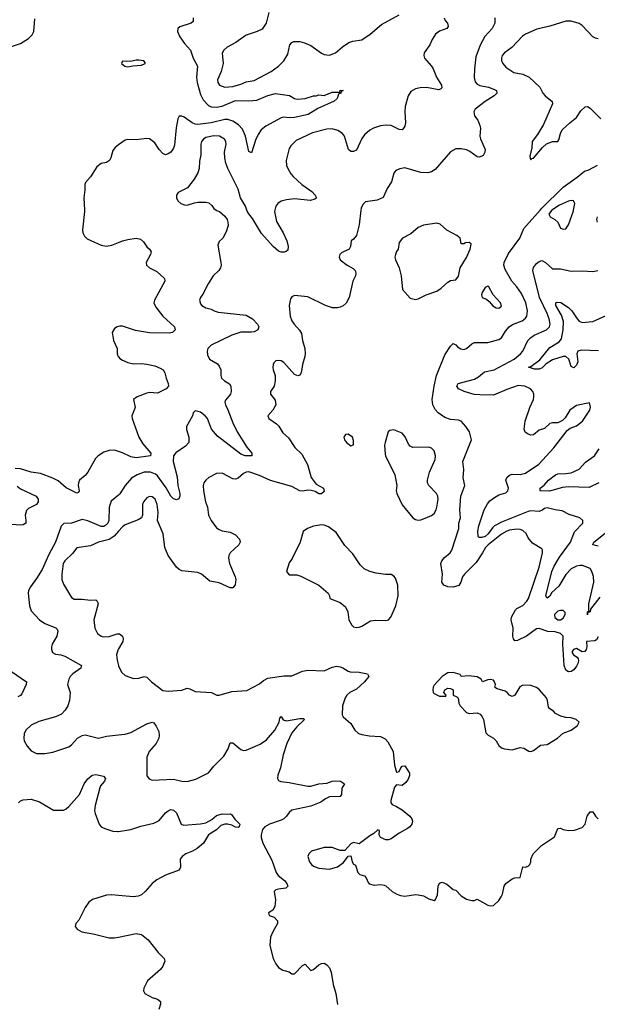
# Model space of a CAD drawing. Header units: inches. Extents: x 1834610 to 2027685, y 642842 to 774116.
# Tile 553 of 632: x 1969264 to 1973564, y 744090 to 751417. Entities that reach past the tile are written whole.
import ezdxf

# ---------------------------------------------------------------- set-up
doc = ezdxf.new("R2010")
doc.units = ezdxf.units.IN
doc.header["$MEASUREMENT"] = 0
for name, color, linetype in [('B9764', 7, 'Continuous'), ('B9765', 7, 'Continuous'), ('B9774', 7, 'Continuous'), ('B9775', 7, 'Continuous')]:
    doc.layers.add(name, color=color, linetype=linetype)

msp = doc.modelspace()

# ---------------------------------------------------------------- linework, layer by layer
at = {"layer": 'B9764', "color": 5}
for points, elevation in [([(1969746.3, 750000), (1969746.9, 749990), (1969732, 749852), (1969734, 749830), (1969745.3, 749805.2), (1969766.1, 749786.1), (1969793.1, 749773.1), (1969870, 749739.1), (1969910, 749731.3), (1969950, 749737.8), (1970000, 749758)], 420), ([(1970000, 749133.6), (1969988.9, 749131.1), (1969970, 749118), (1969953, 749090), (1969963.1, 749030), (1969990.5, 748970), (1969988.9, 748930), (1969997.6, 748910), (1970000, 748907.4)], 420), ([(1970000, 748204), (1969970, 748213.3), (1969928.9, 748211.1), (1969890, 748197.6), (1969849.1, 748170.9), (1969829, 748151), (1969770, 748049.5), (1969750, 748023.7), (1969710, 747989.2), (1969700.4, 747970), (1969699.5, 747950), (1969707.3, 747910), (1969702, 747898), (1969690, 747892.7), (1969610, 747933.5), (1969550, 747985.6), (1969510, 748006.2), (1969419.6, 748039.6), (1969350, 748049.8), (1969270, 748074.8), (1969230, 748077.4)], 420), ([(1969245.4, 747945.4), (1969270, 747924.6), (1969386, 747870), (1969400.3, 747850), (1969401.3, 747830), (1969388, 747810), (1969330, 747780.5), (1969314.7, 747765.3), (1969304.9, 747730), (1969310.3, 747689.7), (1969308.4, 747670), (1969290, 747657.7), (1969270, 747654.8), (1969170, 747662.6)], 420), ([(1970000, 747879.4), (1969945.2, 747834.8), (1969928.9, 747790), (1969926.8, 747690), (1969918.8, 747670), (1969905.2, 747654.8), (1969890, 747646.2), (1969870, 747645.2), (1969770, 747687.8), (1969730, 747696.5), (1969650, 747670.8), (1969592.8, 747667.3), (1969571.3, 747648.7), (1969531.2, 747528.8), (1969481.8, 747438.2), (1969430, 747324.5), (1969390, 747258), (1969343.6, 747196.4), (1969330.3, 747170), (1969328, 747150), (1969335.9, 747055.9), (1969350, 747018.4), (1969410.3, 746950), (1969450, 746923.8), (1969532.3, 746892.3), (1969542.3, 746882.3), (1969547, 746867), (1969539.6, 746830), (1969506.3, 746770), (1969501.1, 746750), (1969500.4, 746730), (1969507.1, 746707.1), (1969530, 746694.4), (1969570, 746690.2), (1969599.8, 746679.8), (1969723, 746610), (1969718, 746590), (1969659.3, 746550), (1969640.4, 746530), (1969630, 746509), (1969620.4, 746470), (1969639.1, 746410), (1969634.4, 746350), (1969621.7, 746310), (1969602, 746278), (1969574, 746250), (1969530.7, 746230), (1969406.7, 746193.3), (1969350, 746167.6), (1969310.3, 746129.7), (1969298, 746102), (1969293.4, 746070), (1969298.3, 746050), (1969319.6, 746010), (1969350, 745976.5), (1969390, 745957.3), (1969450, 745955.5), (1969510, 745967.1), (1969630, 746007), (1969650, 746019.5), (1969695.1, 746070), (1969730, 746090.5), (1969750, 746094.4), (1969850, 746070.2), (1969910, 746086.2), (1970000, 746095.3)], 440), ([(1970000, 747609.9), (1969967.3, 747572.7), (1969930, 747548.1), (1969850, 747528.3), (1969790, 747502.4), (1969690, 747487.6), (1969656, 747444), (1969598.6, 747390), (1969588.6, 747370), (1969576.3, 747290), (1969576.8, 747250), (1969590, 747216.4), (1969650, 747116.3), (1969670, 747105.7), (1969730, 747104.6), (1969790, 747096.4), (1969830, 747098.8), (1969841, 747090), (1969846.8, 747070), (1969816.4, 746950), (1969823.8, 746890), (1969843.8, 746850), (1969870, 746830.4), (1969890, 746824.6), (1969930, 746826.7), (1969990, 746845.7), (1970000, 746846.1)], 460), ([(1970000, 746733.9), (1969995, 746725), (1969984.5, 746690), (1969988.4, 746650), (1969999, 746610), (1970000, 746608)], 460), ([(1969130, 746616.9), (1969314.4, 746490), (1969312.9, 746470), (1969279.6, 746400.4), (1969270, 746387.1), (1969250, 746377.2)], 420), ([(1969254, 745590), (1969270, 745602.8), (1969290, 745610.6), (1969350, 745616.3), (1969410, 745596.3), (1969515.2, 745535.2), (1969590, 745534), (1969610, 745543.6), (1969630, 745561.6), (1969709.8, 745650), (1969743.5, 745730), (1969770, 745768.9), (1969803.9, 745796.1), (1969830, 745798.7), (1969888.4, 745788.4), (1969903.8, 745770), (1969894.9, 745750), (1969865.1, 745714.9), (1969859.8, 745700.2), (1969824.8, 745570), (1969820.6, 745530), (1969824.5, 745510), (1969856, 745430), (1969870.2, 745410.2), (1969897.5, 745397.5), (1969957.7, 745377.7), (1969995.3, 745375.3), (1970000, 745376)], 420), ([(1970000, 744899.7), (1969950, 744904.8), (1969910, 744902.9), (1969805.7, 744870), (1969779.6, 744850), (1969750.3, 744810), (1969703.2, 744716.8), (1969682.4, 744690), (1969677.1, 744670), (1969690.6, 744650), (1969727.3, 744630), (1969750, 744623.6), (1969810, 744613.8), (1969930, 744583.6), (1969970, 744584.6), (1970000, 744590.6)], 420)]:
    msp.add_lwpolyline(points, dxfattribs=dict(at, elevation=elevation))
at = {"layer": 'B9765', "color": 5, "elevation": 420}
for points in [[(1969150, 751200.5), (1969270, 751240.2), (1969330, 751276.3), (1969356, 751304), (1969368.5, 751330), (1969376.1, 751423.9)], [(1970000, 750484.5), (1969973.7, 750466.3), (1969957.6, 750442.4), (1969943.2, 750390), (1969931.9, 750368.1), (1969910, 750354.3), (1969870, 750345.6), (1969838.3, 750321.7), (1969790, 750247), (1969754.9, 750205.1), (1969748.2, 750190), (1969748.5, 750150), (1969741.1, 750090), (1969746.3, 750000)]]:
    msp.add_lwpolyline(points, dxfattribs=at)
at = {"layer": 'B9774', "color": 5}
for points, elevation in [([(1971804, 750000), (1971790.2, 749889.8), (1971770.3, 749810), (1971750, 749784.5), (1971730.7, 749770), (1971727.7, 749730), (1971716, 749710), (1971659.1, 749680.9), (1971646.8, 749670), (1971643, 749650), (1971650.7, 749630), (1971700.7, 749590), (1971746.3, 749566.3), (1971760.4, 749550), (1971767.2, 749530), (1971763.1, 749510), (1971744.9, 749470), (1971716.5, 749350), (1971693.6, 749306.4), (1971672.6, 749287.4), (1971650, 749277.7), (1971630, 749272.5), (1971591.9, 749271.9), (1971540.9, 749290), (1971410, 749355.1), (1971310, 749363.7), (1971290, 749354), (1971280.3, 749339.7), (1971268.9, 749291.1), (1971277.8, 749210), (1971290, 749176.3), (1971306, 749150), (1971346.4, 749106.4), (1971361.3, 749081.3), (1971369.2, 749030), (1971386.4, 748970), (1971389.2, 748930), (1971386, 748910), (1971369, 748850), (1971359.5, 748790), (1971350, 748772.7), (1971333.4, 748766.6), (1971310, 748777.6), (1971230, 748866.6), (1971210, 748877.4), (1971190, 748880.5), (1971170, 748877), (1971157, 748863), (1971150.4, 748849.7), (1971148.9, 748830), (1971150.3, 748810), (1971164.6, 748770), (1971166.4, 748730), (1971157.1, 748690), (1971131, 748650), (1971130.8, 748630), (1971165.2, 748585.2), (1971170.4, 748550), (1971147.7, 748510), (1971110.8, 748470), (1971118.8, 748450), (1971176.3, 748410), (1971193, 748393), (1971222, 748342), (1971265.3, 748305.3), (1971312.7, 748232.7), (1971363.4, 748183.4), (1971406.4, 748106.4), (1971433.8, 748010), (1971470, 747961.6), (1971526, 747930), (1971530, 747907), (1971510, 747889.7), (1971490.3, 747889.7), (1971464.7, 747904.8), (1971433.1, 747913.1), (1971410, 747915.4), (1971370, 747907.7), (1971350, 747910.9), (1971290, 747942.5), (1971130, 747986.9), (1971050, 748024), (1970970, 748051.4), (1970950, 748050.6), (1970930, 748040.9), (1970890, 748005.6), (1970870, 747996.9), (1970850, 748000.5), (1970770, 748043.1), (1970730, 748041), (1970671, 748009), (1970648.7, 747990), (1970634.3, 747970), (1970629.2, 747950.8), (1970632.2, 747910), (1970648.1, 747830), (1970660.8, 747790), (1970669.3, 747730), (1970689.1, 747690), (1970730, 747636.4), (1970750, 747622), (1970770, 747614), (1970830, 747603.1), (1970870, 747582.4), (1970899.1, 747550), (1970904.9, 747530), (1970896.3, 747510), (1970830.7, 747450), (1970821.3, 747430), (1970819.5, 747410), (1970826, 747370), (1970868.8, 747270), (1970872.2, 747250), (1970868.3, 747211.7), (1970850, 747189.3), (1970830, 747189.5), (1970750, 747225.4), (1970678.4, 747238.4), (1970618.4, 747290), (1970590, 747303.5), (1970470, 747315.8), (1970450, 747324.7), (1970430, 747341.6), (1970369, 747429), (1970343.9, 747490), (1970331.3, 747590), (1970289.7, 747690), (1970294, 747750), (1970287.3, 747810), (1970271.7, 747850), (1970250, 747866.4), (1970230, 747868.7), (1970210, 747859.3), (1970185.2, 747830), (1970178.2, 747810), (1970177, 747730), (1970170, 747709.6), (1970145, 747695), (1970050, 747658.9), (1970030, 747644.1), (1970000, 747609.9)], 460), ([(1970726, 750000), (1970730, 749997.3), (1970750.4, 749990.4), (1970790, 749954), (1970808, 749930), (1970814.4, 749910), (1970814.6, 749885.4), (1970800.9, 749839.1), (1970775.5, 749790), (1970750, 749765.2), (1970739.9, 749740.1), (1970761.5, 749610), (1970763.1, 749590), (1970758.7, 749570), (1970746, 749550), (1970703.7, 749510), (1970665.7, 749450), (1970626.9, 749373.1), (1970608.7, 749350), (1970601.6, 749330), (1970610, 749302.8), (1970619.1, 749290), (1970650, 749272.7), (1970690, 749262), (1970711, 749250), (1970740.8, 749240.8), (1970950, 749217.2), (1970996, 749190), (1971035.3, 749150), (1971043.1, 749130), (1971037.6, 749110), (1971010, 749094.8), (1970989.2, 749090.8), (1970910, 749090.7), (1970842.4, 749070), (1970690, 748995.6), (1970664.9, 748970), (1970659.1, 748950), (1970661.7, 748921.7), (1970676.3, 748890), (1970736.3, 748856.3), (1970750, 748838.8), (1970762.4, 748810), (1970762, 748770), (1970766.7, 748750), (1970788, 748730), (1970825.8, 748705.8), (1970836, 748690), (1970836.9, 748650), (1970832.4, 748630), (1970795.3, 748584.7), (1970790.2, 748570), (1970795.2, 748550), (1970813.9, 748513.9), (1970850, 748416.5), (1970883.5, 748350), (1970954.7, 748234.7), (1970991.8, 748190), (1970992, 748170), (1970941.2, 748170), (1970910, 748184), (1970737.4, 748317.4), (1970692.8, 748370), (1970661.1, 748450), (1970644.6, 748470), (1970610, 748495.9), (1970570, 748505.6), (1970555.8, 748490), (1970550.2, 748469.8), (1970505.7, 748390), (1970506, 748366), (1970523.8, 748310), (1970524, 748270), (1970498, 748242), (1970426.5, 748193.5), (1970408.3, 748170), (1970405.9, 748130), (1970435.6, 748015.6), (1970441.6, 747950), (1970455.2, 747890), (1970456.5, 747870), (1970448, 747852), (1970430, 747843.9), (1970410, 747851.9), (1970390, 747871.9), (1970353.4, 747933.4), (1970290, 748022.3), (1970275.9, 748035.9), (1970237.2, 748050), (1970190, 748049), (1970139.3, 748030), (1970095.4, 748004.6), (1970050, 747951.6), (1970010, 747887.6), (1970000, 747879.4)], 440), ([(1971163.9, 750000), (1971161.7, 749990), (1971174.7, 749914.7), (1971224.2, 749830), (1971252.2, 749770), (1971263, 749730), (1971259.1, 749700.9), (1971247.7, 749692.3), (1971233, 749687), (1971210, 749686.6), (1971190, 749694.7), (1971150, 749729.8), (1971064.7, 749824.7), (1970997, 749937), (1970962, 749982), (1970955.7, 750000)], 440), ([(1973570, 746825.2), (1973557.4, 746802.6), (1973546, 746794), (1973482.8, 746790), (1973487, 746750), (1973482, 746730), (1973470, 746715.6), (1973450, 746713.6), (1973410, 746736.3), (1973387.3, 746730), (1973375.5, 746710), (1973387.7, 746690), (1973412.9, 746672.9), (1973421.1, 746661.1), (1973424.6, 746650), (1973420.2, 746630), (1973410, 746605.6), (1973390, 746579.1), (1973370, 746566), (1973350, 746564.8), (1973330, 746575.8), (1973316.8, 746610), (1973307.6, 746770), (1973309.5, 746829.5), (1973289.6, 746849.6), (1973250, 746860.7), (1973195.6, 746864.4), (1973130, 746885.3), (1973110, 746883.1), (1973037.4, 746830), (1972970, 746796.8), (1972950, 746793.6), (1972939.1, 746810), (1972934.5, 746830), (1972938.5, 746890), (1972922.6, 746950), (1972925, 746970), (1972955, 747024.9), (1972965.2, 747034.8), (1973010, 747057.7), (1973039.8, 747090), (1973050.9, 747110), (1973130, 747344), (1973156.8, 747450), (1973155.4, 747470), (1973150, 747478.4), (1973081.3, 747521.3), (1973050, 747561.6), (1973033.6, 747593.6), (1973010, 747616), (1972990, 747623.9), (1972965.9, 747625.9), (1972910, 747618.7), (1972890, 747611.7), (1972850, 747587.6), (1972750.9, 747510), (1972731.1, 747488.9), (1972710, 747448.2), (1972662.2, 747377.8), (1972574.2, 747290), (1972560.7, 747270), (1972548.1, 747230), (1972533.7, 747206.3), (1972490, 747193.6), (1972450, 747197.3), (1972422.2, 747210), (1972406.5, 747230), (1972410.6, 747290), (1972399.8, 747370), (1972406, 747390), (1972425.2, 747414.8), (1972468.9, 747450), (1972482, 747470), (1972532.2, 747630), (1972534.2, 747670), (1972544.4, 747710), (1972541.7, 747770), (1972546.9, 747870), (1972577.7, 747950), (1972566.5, 748006.5), (1972569.7, 748070), (1972563.1, 748130), (1972627, 748290), (1972612.7, 748350), (1972585.1, 748390), (1972550, 748429.4), (1972530, 748437.6), (1972470, 748440.4), (1972430, 748456.1), (1972379.7, 748490), (1972356.7, 748516.8), (1972340.7, 748550), (1972334.6, 748590), (1972348.8, 748690), (1972367.7, 748770), (1972430, 748922.7), (1972470, 748987.6), (1972490, 749006), (1972510, 748997.3), (1972522.5, 748982.5), (1972547.3, 748967.3), (1972570, 748962.4), (1972590, 748970.4), (1972630, 749004.2), (1972650, 749014.9), (1972750, 749014.3), (1972830, 749038), (1972850.7, 749049.3), (1972880.9, 749099.1), (1972907.7, 749132.3), (1972932.6, 749147.4), (1973004.4, 749175.6), (1973030, 749195.2), (1973039.1, 749210), (1973045.2, 749250), (1973032.7, 749310), (1972999.6, 749379.6), (1972964.5, 749430), (1972928.8, 749470), (1972878, 749558), (1972867, 749590), (1972869.9, 749610.1), (1972902.6, 749677.4), (1972986, 749790), (1973016.3, 749863.7), (1973138, 750000)], 460), ([(1973225.9, 750000), (1973222.3, 749997.7), (1973203.1, 749970), (1973212.7, 749950), (1973248.4, 749930), (1973270.2, 749910.2), (1973290, 749865.5), (1973310, 749857.1), (1973330, 749861.6), (1973350, 749891), (1973386, 749994), (1973387.1, 750000)], 460), ([(1973564.3, 749910), (1973561, 749930), (1973564.8, 749950)], 440), ([(1970000, 749758), (1970030, 749770.1), (1970070, 749781), (1970130, 749791.3), (1970163.8, 749783.8), (1970184.4, 749764.4), (1970210, 749727.3), (1970231, 749710), (1970242, 749690), (1970237.1, 749670), (1970205.3, 749610), (1970208.5, 749590), (1970230, 749570.3), (1970283.8, 749543.8), (1970341.3, 749490), (1970344.2, 749470), (1970267.8, 749330), (1970263.6, 749310), (1970276.7, 749276.7), (1970328.7, 749210), (1970417.1, 749130), (1970420.5, 749110), (1970415.4, 749104.6), (1970400.5, 749090), (1970375.5, 749084.5), (1970230, 749085.8), (1970124.7, 749104.7), (1970030, 749135.4), (1970010, 749135.8), (1970000, 749133.6)], 420), ([(1973581.7, 747118.3), (1973514.4, 747030), (1973510, 747009.6), (1973490.7, 747009.3), (1973490, 746989), (1973490, 747010.4), (1973508.4, 747011.6), (1973502, 747022), (1973501, 747070), (1973537.1, 747230), (1973534.4, 747274.4), (1973523.5, 747310), (1973510, 747332.3), (1973454.4, 747354.4), (1973435.7, 747355.7), (1973410, 747349.8), (1973370.3, 747330), (1973330, 747287.7), (1973278.4, 747201.6), (1973225.3, 747154.7), (1973210, 747127.4), (1973190, 747113.3), (1973181.6, 747130), (1973226.4, 747310), (1973243.2, 747350), (1973283.6, 747416.4), (1973363.9, 747530), (1973394.9, 747605.1), (1973455.1, 747670), (1973455.1, 747690), (1973434, 747710), (1973354.2, 747734.2), (1973302.4, 747762.4), (1973250, 747768.2), (1973190, 747785.1), (1973170, 747780.5), (1973153.1, 747766.9), (1973130, 747757.8), (1973070, 747761.4), (1973050, 747757.1), (1972850, 747678.5), (1972797.9, 747650), (1972783.6, 747636.5), (1972751.5, 747590), (1972730, 747571.8), (1972704.7, 747564.7), (1972684.7, 747564.7), (1972677.6, 747570), (1972674.7, 747610), (1972680.9, 747650), (1972721.7, 747770), (1972746.2, 747813.8), (1972764, 747836), (1972790, 747856.9), (1972830, 747882.1), (1972883.2, 747896.8), (1972897.2, 747910), (1972901.8, 747930), (1972884, 747990), (1972889.4, 748010.6), (1972910, 748027.3), (1972930, 748034.7), (1972990, 748031.8), (1973030, 748041.1), (1973129.8, 748110.2), (1973240.5, 748230), (1973339.3, 748360.7), (1973362.5, 748377.5), (1973410, 748394.6), (1973453.7, 748430), (1973507.3, 748510), (1973512.5, 748532.5), (1973506, 748566), (1973410, 748546), (1973358.3, 748510), (1973325.5, 748454.5), (1973304.9, 748435.1), (1973270, 748416.2), (1973230, 748417.3), (1973210, 748411), (1973170, 748375.1), (1973130, 748362), (1973090, 748327.3), (1973070, 748325.1), (1973050, 748332), (1973027.7, 748347.7), (1973018.4, 748370), (1973027.2, 748430), (1973061.1, 748530), (1973088, 748590), (1973091.5, 748610), (1973091.6, 748630), (1973085.1, 748650), (1973066, 748670), (1973024, 748690), (1972974.1, 748694.1), (1972890, 748666), (1972790, 748623.2), (1972690, 748624.3), (1972648.4, 748628.4), (1972572, 748650), (1972529.6, 748670), (1972518.4, 748690), (1972529.3, 748710), (1972650, 748742.8), (1972680.4, 748759.6), (1972724, 748796), (1972796.9, 748810), (1972945, 748890), (1972993.1, 748930), (1973009.8, 748950), (1973047.1, 749030), (1973065.4, 749050), (1973093.3, 749070), (1973185.4, 749110), (1973207.1, 749130), (1973213.2, 749150), (1973206.1, 749190), (1973191.5, 749230), (1973133.7, 749350), (1973083.9, 749550), (1973087.9, 749572.1), (1973110, 749601.6), (1973130, 749617.1), (1973150, 749623.8), (1973177.1, 749610), (1973230, 749563.7), (1973290, 749561.7), (1973370, 749545.8), (1973450, 749547.2), (1973530, 749542.4), (1973568.8, 749551.2)], 440), ([(1973573.2, 748953.2), (1973443.1, 748956.9), (1973418.4, 748950), (1973411.5, 748930), (1973419.2, 748870), (1973410, 748845.1), (1973390, 748825.6), (1973370, 748836), (1973351.6, 748890), (1973330, 748910.4), (1973310, 748910.4), (1973230, 748886.4), (1973184.1, 748855.9), (1973153.3, 748826.8), (1973130, 748816.1), (1973095.2, 748815.2), (1973052.7, 748830), (1973070, 748836.9), (1973135.2, 748884.8), (1973210, 748976.9), (1973280.8, 749019.2), (1973298, 749042), (1973310.3, 749109.7), (1973311.2, 749171.2), (1973298.4, 749218.4), (1973255.8, 749290), (1973256.2, 749310), (1973264.8, 749315.2), (1973292, 749312), (1973350, 749274.9), (1973374, 749250), (1973414.9, 749190), (1973430, 749174), (1973450, 749163.9), (1973530, 749170.4), (1973630, 749214.6)], 420), ([(1970000, 748907.4), (1970010, 748896.4), (1970030, 748882.3), (1970070, 748866.4), (1970110, 748856.9), (1970170, 748857.7), (1970210, 748852.6), (1970270, 748839.8), (1970310, 748824.7), (1970331.5, 748810), (1970344.7, 748790), (1970353.2, 748750), (1970368.8, 748710), (1970370.4, 748690), (1970353.4, 748670), (1970290, 748638.4), (1970230, 748642), (1970210, 748638.3), (1970137.3, 748610), (1970110.8, 748590), (1970122.4, 748530), (1970097.6, 748470), (1970101.3, 748450), (1970151.6, 748310), (1970181.4, 748261.4), (1970238.9, 748190), (1970238.8, 748170), (1970130, 748155.9), (1970090, 748164.6), (1970030, 748194.7), (1970000, 748204)], 420), ([(1973575.8, 747970), (1973503.3, 747936.8), (1973350, 747941.1), (1973305.4, 747934.6), (1973208, 747908), (1973138, 747910), (1973138.4, 747930), (1973167.5, 747952.5), (1973201.2, 747990), (1973252.1, 748030), (1973270, 748037.8), (1973330, 748038.8), (1973370, 748045.5), (1973428.5, 748071.5), (1973475.9, 748124.1), (1973544.2, 748170), (1973576.6, 748223.4)], 420), ([(1973570, 747499.8), (1973531.8, 747510), (1973538.7, 747530), (1973623.2, 747596.8)], 420), ([(1970000, 746846.1), (1970006.4, 746846.4), (1970028.7, 746828.7), (1970034, 746810), (1970032, 746790), (1970000, 746733.9)], 460), ([(1970000, 746608), (1970022.2, 746562.2), (1970050, 746536.1), (1970110, 746514.9), (1970150, 746515.8), (1970190, 746528.7), (1970210, 746524.4), (1970244.9, 746490), (1970330, 746426), (1970370, 746419.7), (1970470, 746426.7), (1970510, 746443), (1970530, 746437.6), (1970570, 746416.9), (1970690.5, 746410.5), (1970731, 746391), (1970750, 746390.8), (1970842.7, 746417.3), (1970954.9, 746425.1), (1971050, 746473.4), (1971079.8, 746500.2), (1971110, 746516), (1971230, 746533.1), (1971290, 746534.9), (1971370, 746567.9), (1971410, 746576.9), (1971530, 746572.4), (1971590, 746597.6), (1971625.1, 746605.1), (1971650, 746601.8), (1971670, 746593.6), (1971708.3, 746568.3), (1971723.3, 746563.2), (1971790, 746561.4), (1971852.7, 746550), (1971862.4, 746530), (1971831.1, 746490), (1971770, 746436), (1971722, 746410), (1971700.3, 746390), (1971687.2, 746370), (1971666, 746310), (1971664.9, 746244.9), (1971671, 746230), (1971730, 746178.8), (1971758.7, 746130), (1971786, 746106), (1971810, 746096.5), (1971868.2, 746088.2), (1971950, 746083.2), (1971985.1, 746065.1), (1972004.2, 746044.2), (1972043.8, 745970), (1972053.7, 745870), (1972070, 745818), (1972090, 745822), (1972100.9, 745850), (1972110, 745860.7), (1972130, 745864), (1972154.4, 745830), (1972164.9, 745810), (1972166.8, 745793.2), (1972155.9, 745764.1), (1972138.8, 745741.2), (1972110, 745718), (1972070, 745722), (1972054, 745706), (1972026.4, 745606.4), (1972027.9, 745587.9), (1972037.3, 745577.3), (1972070, 745563), (1972110, 745536.3), (1972167.7, 745490), (1972183, 745470), (1972187.1, 745452.9), (1972182, 745430), (1972167.3, 745410), (1972150, 745397), (1972090, 745363.6), (1972030, 745321.6), (1972010, 745314), (1971990, 745314.5), (1971948.7, 745330), (1971939, 745350), (1971942, 745382), (1971930, 745388), (1971899.8, 745360.2), (1971870, 745344), (1971790, 745284), (1971750, 745293.2), (1971730, 745284), (1971684.5, 745235.5), (1971650, 745234.5), (1971590, 745256.2), (1971530, 745256.2), (1971436, 745230), (1971416.3, 745210), (1971408.5, 745190), (1971422.3, 745150), (1971435.8, 745130), (1971450, 745118.9), (1971490, 745104), (1971570, 745095.8), (1971630, 745113.4), (1971674, 745146), (1971710, 745191.3), (1971730, 745194), (1971738, 745150), (1971750, 745132), (1971764.7, 745124.7), (1971781, 745070), (1971794.8, 745054.8), (1971830, 745046.8), (1971844, 745030), (1971857.1, 744997.1), (1971866.7, 744986.7), (1971903.2, 744976.8), (1971950, 744980.7), (1971976.8, 744976.8), (1971990.6, 744970.6), (1972036, 744930), (1972071.3, 744910), (1972099.9, 744899.9), (1972130, 744895.5), (1972210, 744907.7), (1972230, 744905.5), (1972270, 744896.3), (1972310, 744874.8), (1972350, 744862.8), (1972359, 744870), (1972374.8, 744905.2), (1972379, 744970), (1972389.5, 744990.5), (1972410, 744998.8), (1972443.5, 744983.5), (1972490, 744944.7), (1972510, 744938), (1972550, 744898), (1972590, 744871.3), (1972630, 744862), (1972650, 744862), (1972670, 744871.3), (1972750, 744826.8), (1972770, 744822.8), (1972790, 744826), (1972830, 744862.8), (1972849.3, 744890), (1972859.3, 744910), (1972869.3, 744970), (1972884, 744990), (1972930, 745024.7), (1972950, 745031), (1972990, 745034), (1973010, 745112), (1973030, 745111.3), (1973050, 745118), (1973062, 745130), (1973069.2, 745150), (1973069.5, 745170.5), (1973085.2, 745210), (1973147.7, 745272.3), (1973244.5, 745335.5), (1973270, 745398.8), (1973290, 745400.5), (1973310, 745390.5), (1973350, 745382), (1973394.6, 745385.4), (1973450, 745406), (1973474, 745430), (1973489.3, 745490), (1973510, 745521), (1973530, 745521), (1973550.7, 745490.7), (1973570.9, 745470.9)], 460), ([(1970000, 746095.3), (1970050, 746100.3), (1970090, 746112.9), (1970210, 746177.4), (1970250, 746189), (1970263.2, 746183.2), (1970279.7, 746159.7), (1970299, 746119), (1970303.1, 746090), (1970298.7, 746070), (1970278.9, 746030), (1970227.2, 745970), (1970210.4, 745930), (1970210.6, 745790), (1970226.8, 745766.8), (1970250, 745758.4), (1970410, 745764.2), (1970470.3, 745750.2), (1970510, 745746.8), (1970574.9, 745765.1), (1970670, 745812.6), (1970710, 745862), (1970782.5, 745937.5), (1970815.1, 745990), (1970830, 746036), (1970850, 746036.3), (1970910, 745985.3), (1970930, 745978.9), (1970950, 745981.5), (1971054.3, 746025.7), (1971101.3, 746058.7), (1971164.2, 746130), (1971195.1, 746190), (1971201.5, 746218.5), (1971209.3, 746230.7), (1971226, 746206), (1971250, 746198.7), (1971350, 746216.5), (1971376, 746216), (1971384, 746210), (1971325.9, 746154.1), (1971290.2, 746110), (1971252.3, 746030), (1971226.2, 745946.2), (1971206.4, 745850), (1971184.4, 745795.6), (1971183, 745770), (1971190, 745756), (1971207.4, 745747.4), (1971270, 745741.1), (1971410, 745714.2), (1971430, 745714.2), (1971490, 745731.6), (1971550, 745734.9), (1971589.2, 745750.8), (1971610, 745753.8), (1971651.3, 745750), (1971681, 745730), (1971662.6, 745697.4), (1971660.4, 745650), (1971650, 745635.1), (1971570, 745632.5), (1971541, 745619), (1971505.5, 745594.5), (1971430, 745563.4), (1971290, 745534.7), (1971270, 745518), (1971251.3, 745488.7), (1971230.2, 745469.8), (1971210, 745459.1), (1971122.4, 745430), (1971088.7, 745410), (1971070.3, 745390), (1971061.7, 745350), (1971062.3, 745330), (1971074.3, 745290), (1971141.8, 745161.8), (1971174, 745070), (1971188.6, 745048.6), (1971235.8, 745010), (1971252.7, 744990), (1971259.1, 744970), (1971246, 744954), (1971190, 744947.3), (1971170, 744940.9), (1971157.3, 744930), (1971168.3, 744868.3), (1971162.6, 744817.4), (1971148.8, 744791.2), (1971116.3, 744770), (1971121, 744750), (1971157.2, 744737.2), (1971183.8, 744710), (1971183.7, 744690), (1971148, 744630), (1971130.7, 744590), (1971127.1, 744527.1), (1971150.5, 744430.5), (1971170.7, 744390.7), (1971190, 744364.7), (1971223.5, 744343.5), (1971270, 744331.3), (1971290, 744316), (1971310, 744317.3), (1971370, 744378.4), (1971390, 744388), (1971430, 744340.5), (1971451.4, 744348.6), (1971490, 744384), (1971510, 744392.7), (1971530, 744394.9), (1971550, 744383.6), (1971570, 744362), (1971583.8, 744330), (1971597, 744237), (1971618, 744170), (1971630.7, 744089.3)], 440), ([(1970000, 745376), (1970090, 745389.6), (1970165.7, 745414.3), (1970263.2, 745436.8), (1970303.2, 745456.8), (1970350, 745513.7), (1970370, 745530.4), (1970390, 745539.3), (1970410, 745534.9), (1970430, 745515.5), (1970465.5, 745430), (1970482.6, 745422.6), (1970610, 745431.6), (1970650, 745439.8), (1970694.2, 745465.8), (1970730, 745494.4), (1970770, 745507.3), (1970810, 745503.6), (1970830, 745508.2), (1970841.7, 745501.7), (1970866.4, 745466.4), (1970901.6, 745430), (1970897.1, 745410), (1970890, 745406.2), (1970870, 745408.7), (1970843.7, 745423.7), (1970810, 745430.9), (1970790, 745430.8), (1970760.3, 745419.7), (1970730, 745389.2), (1970669.7, 745350.3), (1970631.5, 745290), (1970584.4, 745250), (1970550, 745228.8), (1970499.6, 745210), (1970473.1, 745190), (1970457.6, 745170), (1970462, 745110), (1970452, 745088), (1970350, 745051.2), (1970284.1, 745015.9), (1970250.2, 744989.8), (1970199.1, 744930), (1970170, 744905.6), (1970144.8, 744895.2), (1970110, 744888.6), (1970000, 744899.7)], 420), ([(1970000, 744590.6), (1970130, 744616.9), (1970170, 744610.2), (1970220.7, 744570), (1970294.7, 744474.7), (1970339.1, 744430), (1970344.9, 744410), (1970330, 744374), (1970313, 744350), (1970214.5, 744265.5), (1970187.4, 744210), (1970185.7, 744190), (1970196.4, 744170), (1970250, 744139.5), (1970290, 744128.2), (1970312.7, 744110), (1970312.4, 744090), (1970300.4, 744050)], 420)]:
    msp.add_lwpolyline(points, dxfattribs=dict(at, elevation=elevation))
for points, elevation in [([(1972370, 749903.7), (1972270, 749886.6), (1972231.3, 749870), (1972175.8, 749824.2), (1972114, 749790), (1972090, 749759), (1972082, 749710), (1972068.4, 749691.6), (1972060.8, 749670), (1972057.6, 749650), (1972062.4, 749630), (1972087.8, 749570), (1972102.8, 749510), (1972113.4, 749410), (1972170, 749344), (1972210, 749334), (1972230, 749340.7), (1972289.2, 749370), (1972370, 749397.4), (1972401.6, 749418.4), (1972450, 749464), (1972470, 749476), (1972510, 749481.6), (1972530, 749508.7), (1972543.6, 749570), (1972590, 749647.3), (1972617, 749710), (1972626, 749746), (1972626, 749750), (1972610, 749758), (1972583.6, 749756.4), (1972570, 749748), (1972550, 749748), (1972542, 749790), (1972519, 749810), (1972442.7, 749850), (1972394.2, 749894.2)], 480), ([(1972750, 749433.3), (1972730, 749423.5), (1972705.6, 749385.6), (1972701.3, 749370), (1972707.7, 749350), (1972738, 749338), (1972759.9, 749319.9), (1972786.3, 749286.3), (1972810, 749273), (1972830, 749270.6), (1972850, 749286), (1972843.6, 749310), (1972789.7, 749369.7), (1972755.6, 749430)], 480), ([(1971710, 748332.3), (1971690, 748329.2), (1971676.3, 748310), (1971680.7, 748290), (1971696, 748270), (1971730, 748244.7), (1971750, 748254), (1971750, 748286), (1971741.2, 748310)], 480), ([(1972050, 748363.7), (1972020.5, 748359.5), (1972007.3, 748350), (1971983.8, 748270), (1971980.4, 748250), (1971983.5, 748183.5), (1971986, 748170), (1972056.3, 748030), (1972070.6, 747950), (1972066.8, 747910), (1972070.8, 747890), (1972110, 747806), (1972190, 747710.8), (1972210, 747697.3), (1972230, 747693), (1972250, 747694.4), (1972270, 747702), (1972330, 747726.3), (1972350, 747743.1), (1972364.2, 747770), (1972368.7, 747790), (1972378, 747850), (1972376.5, 747870), (1972367.1, 747890), (1972309.8, 747949.8), (1972298.9, 747970), (1972299.1, 747990), (1972313.5, 748050), (1972355.7, 748144.3), (1972358.5, 748170), (1972350, 748209.4), (1972330, 748227.3), (1972310, 748236), (1972190, 748233.2), (1972170, 748244), (1972158, 748258), (1972133, 748313), (1972110, 748339.6)], 480), ([(1971510, 747658.7), (1971450, 747648.2), (1971406.8, 747630), (1971373, 747607), (1971352.7, 747530), (1971291.8, 747408.2), (1971270, 747374), (1971251, 747310), (1971270, 747286.8), (1971326.4, 747286.4), (1971356.8, 747276.8), (1971491, 747210), (1971561, 747150), (1971571, 747130), (1971572, 747110), (1971650, 747080.7), (1971688.3, 747048.3), (1971705.5, 747010), (1971713.4, 746950), (1971735.5, 746910), (1971750, 746898.4), (1971770, 746893.7), (1971790, 746895.8), (1971810, 746904.9), (1971876.3, 746943.7), (1971910, 746948.4), (1971990, 746945.5), (1972010, 746950.6), (1972027, 746970), (1972064.2, 747055.8), (1972082, 747130), (1972078.4, 747210), (1972060.5, 747260.5), (1972050, 747275.1), (1972030, 747287.3), (1971987.5, 747287.5), (1971917.5, 747297.5), (1971869.6, 747309.6), (1971829, 747330), (1971798.9, 747358.9), (1971743, 747443), (1971683.8, 747503.8), (1971619.5, 747599.5), (1971562.8, 747642.8), (1971530, 747656.3)], 480), ([(1973290, 747021.1), (1973270, 747015.1), (1973244.4, 746990), (1973248.4, 746968.4), (1973270, 746952), (1973290, 746950.4), (1973310, 746963.8), (1973324.7, 746990), (1973324.8, 747004.8), (1973310, 747020.7)], 460), ([(1972490, 746559.3), (1972450, 746557.2), (1972438, 746550), (1972410, 746529.2), (1972350, 746464), (1972342, 746450), (1972338.8, 746430), (1972342.8, 746410), (1972350, 746402.8), (1972390, 746384), (1972436.4, 746383.6), (1972438, 746390), (1972422, 746410), (1972429.2, 746430), (1972450, 746442.8), (1972470, 746441), (1972490.8, 746430), (1972492, 746390), (1972517.3, 746377.3), (1972527.1, 746367.1), (1972532.9, 746330), (1972543.7, 746310), (1972590, 746261.6), (1972610, 746253.7), (1972670, 746258), (1972690.8, 746250), (1972707.3, 746230), (1972715.5, 746210), (1972733.4, 746110), (1972751.8, 746091.8), (1972791.1, 746071.1), (1972810.2, 746050.2), (1972830, 746015.5), (1972850, 745997.6), (1972872, 745990), (1972930, 745983.8), (1972990, 746000.7), (1973016.8, 745996.8), (1973054, 745974), (1973070, 745970.7), (1973090, 745979.3), (1973142, 746018), (1973190, 746024.2), (1973266.6, 746070), (1973310, 746106.4), (1973368.7, 746130), (1973416.5, 746163.5), (1973428, 746190), (1973406, 746210), (1973370, 746221.2), (1973330, 746224), (1973292.9, 746232.9), (1973252.9, 746252.9), (1973239, 746270), (1973209.6, 746289.6), (1973201, 746301), (1973193.3, 746350), (1973184.5, 746370), (1973134, 746430), (1973110, 746448.2), (1973070, 746462), (1973010, 746464.7), (1972987.9, 746452.1), (1972950, 746389.4), (1972930, 746379.3), (1972910, 746389.2), (1972893.2, 746410), (1972879.1, 746419.1), (1972817.2, 746437.2), (1972805.2, 746445.2), (1972802, 746450), (1972806, 746470), (1972799.3, 746490), (1972790, 746501.2), (1972770, 746506.6), (1972750, 746503.7), (1972710, 746488.7), (1972699, 746510), (1972670, 746527), (1972607.1, 746532.9), (1972550, 746528.7), (1972543.1, 746543.1)], 480)]:
    msp.add_lwpolyline(points, close=True, dxfattribs=dict(at, elevation=elevation))
at = {"layer": 'B9775', "color": 5}
for points, elevation in [([(1971119.3, 751470), (1971098, 751390), (1971070, 751346), (1971031.7, 751328.3), (1970950, 751301.5), (1970872.9, 751247.1), (1970807.5, 751212.5), (1970782.4, 751190), (1970772, 751168), (1970779.7, 751090), (1970762.6, 751030), (1970736.5, 750970), (1970738.3, 750950), (1970750.2, 750930.2), (1970790, 750915.2), (1970850, 750919.3), (1970910, 750937.2), (1970950, 750954.7), (1971010, 750963.9), (1971136.2, 751030), (1971191.5, 751070), (1971231.3, 751110), (1971259.1, 751160.9), (1971274, 751230), (1971290, 751248), (1971305.8, 751254.2), (1971350, 751255.5), (1971383.8, 751243.8), (1971430, 751225.5), (1971510, 751167.4), (1971530, 751158.9), (1971570, 751153.4), (1971614.5, 751170), (1971665.9, 751214.1), (1971714.2, 751245.9), (1971743.3, 751256.7), (1971810, 751267.4), (1971873, 751310), (1971958.4, 751381.6), (1972090, 751454)], 440), ([(1970556.4, 751430), (1970555.5, 751404.5), (1970541, 751390), (1970456.5, 751363.5), (1970440.4, 751350), (1970439.5, 751330), (1970456.5, 751290), (1970490, 751238.7), (1970536.5, 751190), (1970556.1, 751130), (1970587.3, 751070), (1970580.8, 750990), (1970584.4, 750950), (1970610, 750858.9), (1970630, 750819.7), (1970670, 750779), (1970690, 750769.2), (1970730, 750765.8), (1970770, 750774), (1970870, 750815.2), (1970970, 750813.4), (1971030, 750818.6), (1971111.8, 750851.8), (1971167.7, 750867.7), (1971273.2, 750853.2), (1971310, 750830.8), (1971330, 750825.5), (1971390, 750830.7), (1971450, 750850.7), (1971470, 750850.7), (1971490, 750857.3), (1971530, 750853.4), (1971590, 750878), (1971638, 750878), (1971646, 750874), (1971650, 750891.3), (1971672, 750890), (1971658, 750882), (1971654, 750870), (1971638, 750862), (1971627.7, 750830), (1971606, 750810), (1971483.1, 750756.9), (1971410.4, 750710), (1971309.9, 750689.9), (1971270, 750687.2), (1971230, 750690.9), (1971210, 750687), (1971095.1, 750624.9), (1971062.3, 750597.7), (1971038.3, 750561.7), (1971020.2, 750519.8), (1970990, 750426.6), (1970970, 750436), (1970943.7, 750550), (1970921.6, 750601.6), (1970893.6, 750633.6), (1970850, 750662.2), (1970814, 750674), (1970790, 750673.9), (1970690, 750648.1), (1970590, 750636.2), (1970570, 750638.4), (1970548, 750648), (1970488.5, 750691.5), (1970470, 750699.7), (1970450, 750698.4), (1970440.7, 750679.3), (1970428.7, 750611.3), (1970416.6, 750483.4), (1970410, 750460.9), (1970390, 750431.8), (1970370, 750418), (1970350, 750411.8), (1970330, 750421.3), (1970301.5, 750450), (1970270, 750501.6), (1970229.7, 750529.7), (1970210, 750532.6), (1970130, 750523.2), (1970070, 750525.1), (1970050, 750519.1), (1970000, 750484.5)], 420), ([(1972423.1, 751430), (1972430.4, 751410), (1972448.4, 751390), (1972454.4, 751365.6), (1972442.8, 751350), (1972390, 751331.9), (1972358.9, 751310), (1972334.3, 751270), (1972316.9, 751230), (1972276, 751170), (1972272.2, 751150), (1972276.4, 751130), (1972330.4, 751070), (1972343, 751050), (1972366, 750990), (1972404, 750930), (1972407, 750910), (1972398.9, 750901.1), (1972384.2, 750895.8), (1972292.8, 750912.8), (1972244.7, 750910), (1972210, 750903.1), (1972176.5, 750883.5), (1972156, 750850), (1972133.7, 750770), (1972130.3, 750730), (1972135.8, 750650), (1972130, 750624), (1972116.7, 750603.3), (1972110, 750598), (1972090, 750599.5), (1972030, 750628.2), (1971991.9, 750631.9), (1971950, 750626.9), (1971898.8, 750610), (1971870, 750595.1), (1971830, 750560.5), (1971810, 750532), (1971770, 750446), (1971750, 750437), (1971730, 750437), (1971711.5, 750451.5), (1971681.7, 750550), (1971666.3, 750570), (1971632.4, 750592.4), (1971590, 750603.5), (1971550, 750602.3), (1971444.3, 750575.7), (1971322.2, 750517.8), (1971281.2, 750478.8), (1971270, 750459), (1971246.7, 750370), (1971250, 750332), (1971260.5, 750310), (1971283, 750270), (1971300.5, 750250), (1971364.4, 750190), (1971437.9, 750137.9), (1971464.4, 750110), (1971474, 750090), (1971459.9, 750080.1), (1971427.7, 750072.3), (1971310, 750084.8), (1971250, 750076.1), (1971210, 750066), (1971186.4, 750050), (1971170.4, 750030), (1971163.9, 750000)], 440), ([(1972800.7, 751430), (1972800.3, 751390), (1972781.7, 751350), (1972727.2, 751292.8), (1972691.6, 751228.4), (1972660.5, 751139.5), (1972649.2, 751050), (1972646.3, 750986.3), (1972653.9, 750953.9), (1972670, 750937), (1972690, 750927.7), (1972754.9, 750914.9), (1972798, 750898), (1972813.4, 750890), (1972816.3, 750870), (1972795.8, 750850), (1972730, 750808.7), (1972653.4, 750750), (1972645.2, 750730), (1972650, 750701.6), (1972673.7, 750670), (1972690.4, 750630), (1972694.4, 750610), (1972690.4, 750550), (1972694, 750530), (1972728.8, 750450), (1972726.7, 750430), (1972713.7, 750406.3), (1972687.5, 750392.5), (1972670, 750396.9), (1972616.1, 750436.1), (1972590, 750447.3), (1972550, 750455.6), (1972510, 750454.7), (1972470, 750434.5), (1972357.8, 750302.2), (1972330, 750283.5), (1972302.2, 750277.8), (1972250, 750279.4), (1972130, 750313.5), (1972093, 750307), (1972065.1, 750294.9), (1972050, 750274), (1972032.8, 750210), (1972000.4, 750159.6), (1971970, 750092.7), (1971925.1, 750074.9), (1971838, 750062), (1971817.4, 750042.6), (1971805.8, 750014.2), (1971804, 750000)], 460), ([(1973570, 751275.4), (1973550, 751279.1), (1973530, 751289.8), (1973450, 751373.1), (1973430, 751387.8), (1973370, 751405.6), (1973330, 751405.3), (1973210.9, 751369.1), (1973113.4, 751346.6), (1973030, 751307.8), (1973007, 751293), (1972928.1, 751210), (1972873.6, 751170), (1972856.5, 751150), (1972850.2, 751130), (1972850.3, 751110), (1972859.6, 751090), (1972883.6, 751063.6), (1972943.3, 751023.4), (1973010, 751011.3), (1973056.4, 750990), (1973135.8, 750915.8), (1973158, 750870), (1973175.5, 750850), (1973228.7, 750808.7), (1973230.2, 750790), (1973163, 750637), (1973117.8, 750562.2), (1973079.3, 750510), (1973076.7, 750463.3), (1973062, 750402), (1973063.6, 750383.6), (1973070, 750374), (1973076.4, 750383.6), (1973090, 750386), (1973154.9, 750465.1), (1973186.6, 750493.4), (1973230, 750510.4), (1973270, 750510.4), (1973278.2, 750521.8), (1973290.4, 750570), (1973302.8, 750597.2), (1973358.4, 750650), (1973409.9, 750690.1), (1973441.3, 750738.7), (1973472.4, 750767.6), (1973490, 750770.6), (1973510, 750759.1), (1973590, 750680.1)], 480), ([(1970955.7, 750000), (1970945.1, 750030), (1970908.2, 750090), (1970890, 750156), (1970813.5, 750310), (1970798.8, 750350), (1970789.8, 750390), (1970787.6, 750430), (1970802, 750490), (1970799.2, 750510), (1970788.9, 750528.9), (1970750.6, 750550.6), (1970710, 750552.9), (1970650, 750539.2), (1970631.2, 750528.8), (1970617.4, 750510), (1970613.1, 750490), (1970612.2, 750410), (1970602.8, 750362.8), (1970600.3, 750310), (1970590, 750277.2), (1970563.1, 750230), (1970514.1, 750165.9), (1970442.8, 750130), (1970431, 750110), (1970431, 750090), (1970441, 750070), (1970462.8, 750050), (1970490, 750038), (1970510, 750037.1), (1970564.9, 750055.1), (1970590, 750058.4), (1970650, 750059.3), (1970672.8, 750052.8), (1970694.2, 750034.2), (1970710, 750010.8), (1970726, 750000)], 440), ([(1973138, 750000), (1973150, 750013.4), (1973309.6, 750170), (1973414.9, 750245.1), (1973469.6, 750290), (1973499.6, 750300.4), (1973566, 750334)], 460), ([(1973387.1, 750000), (1973396.3, 750050), (1973387.8, 750067.8), (1973370, 750070.9), (1973350, 750065.8), (1973283.2, 750036.8), (1973225.9, 750000)], 460)]:
    msp.add_lwpolyline(points, dxfattribs=dict(at, elevation=elevation))
at = {"layer": 'B9775', "color": 5, "elevation": 420}
msp.add_lwpolyline([(1970150, 751114.7), (1970130, 751114.7), (1970090, 751105.2), (1970030, 751108.7), (1970022, 751090), (1970047.3, 751070), (1970070, 751067), (1970105.6, 751074.4), (1970170, 751079.1), (1970199, 751090), (1970198, 751098), (1970188, 751110)], close=True, dxfattribs=at)

doc.saveas('drawing.dxf')
